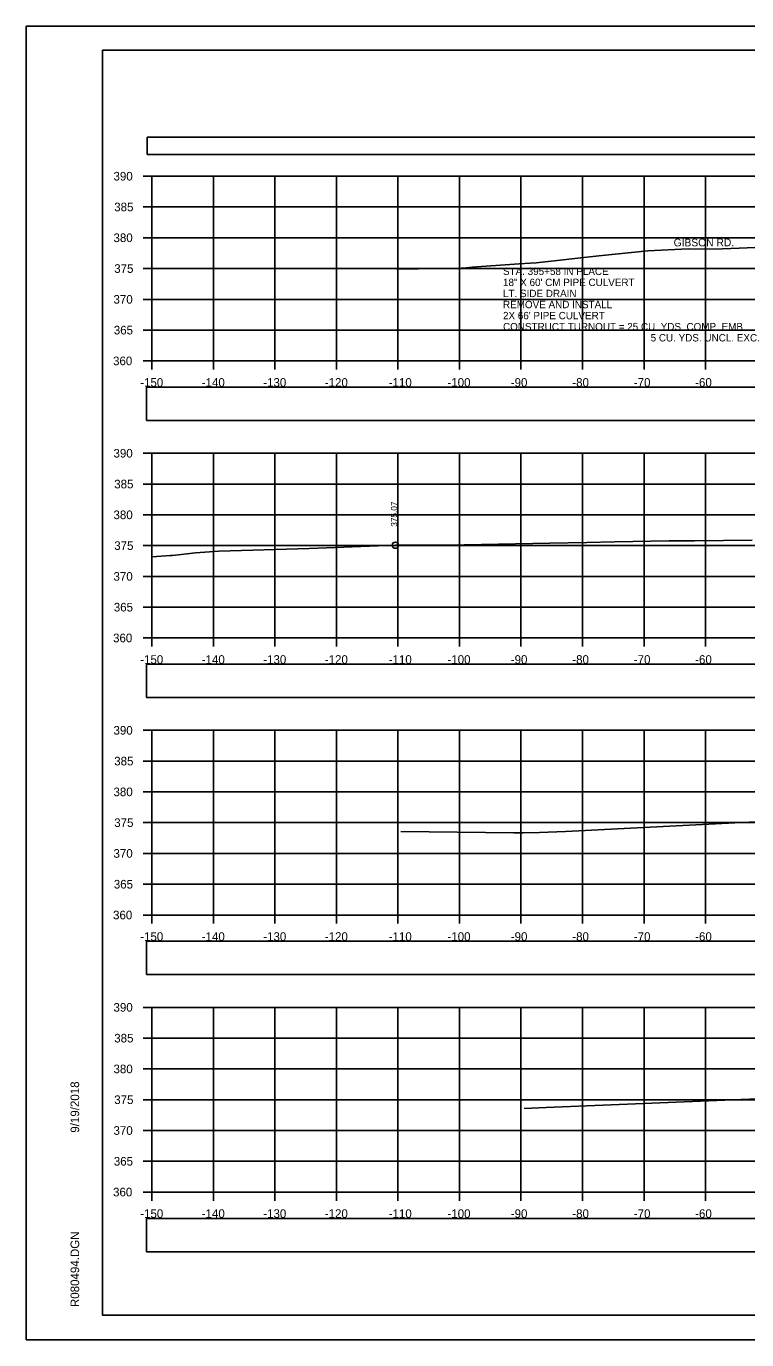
# Model space of a CAD drawing. Extents: x 1376273 to 1384221, y 378927 to 384592.
# Drawn here: x 1382720.8 to 1382837.9, y 380111.8 to 380325.2 of the extents above; entities that cross this region are included whole.
import ezdxf

# ---------------------------------------------------------------- set-up
doc = ezdxf.new("R2010")
doc.units = 0
for name, color, linetype in [('R_Axis', 7, 'Continuous'), ('R_Axis Annot', 7, 'Continuous'), ('R_Border', 7, 'Continuous'), ('R_Drive', 7, 'Continuous'), ('R_Exist Surface', 7, 'Continuous'), ('R_Grid', 7, 'Continuous'), ('R_No Plot', 7, 'Continuous'), ('R_Xsect Elev', 7, 'Continuous')]:
    doc.layers.add(name, color=color, linetype=linetype)

msp = doc.modelspace()

# ---------------------------------------------------------------- linework, layer by layer
at = {"layer": 'R_Axis'}
for p, q in [((1382739.82, 380300.82), (1382741.22, 380300.82)), ((1382741.22, 380270.82), (1382741.22, 380300.82)), ((1382739.82, 380295.82), (1382741.22, 380295.82)), ((1382739.82, 380290.82), (1382741.22, 380290.82)), ((1382739.82, 380285.82), (1382741.22, 380285.82)), ((1382739.82, 380280.82), (1382741.22, 380280.82)), ((1382739.82, 380275.82), (1382741.22, 380275.82)), ((1382739.82, 380270.82), (1382741.22, 380270.82)), ((1382741.22, 380270.82), (1383041.22, 380270.82)), ((1382741.22, 380269.42), (1382741.22, 380270.82)), ((1382751.22, 380269.42), (1382751.22, 380270.82)), ((1382761.22, 380269.42), (1382761.22, 380270.82)), ((1382771.22, 380269.42), (1382771.22, 380270.82)), ((1382781.22, 380269.42), (1382781.22, 380270.82)), ((1382791.22, 380269.42), (1382791.22, 380270.82)), ((1382801.22, 380269.42), (1382801.22, 380270.82)), ((1382811.22, 380269.42), (1382811.22, 380270.82)), ((1382821.22, 380269.42), (1382821.22, 380270.82)), ((1382831.22, 380269.42), (1382831.22, 380270.82)), ((1382739.82, 380255.82), (1382741.22, 380255.82)), ((1382741.22, 380225.82), (1382741.22, 380255.82)), ((1382739.82, 380250.82), (1382741.22, 380250.82)), ((1382739.82, 380245.82), (1382741.22, 380245.82)), ((1382739.82, 380240.82), (1382741.22, 380240.82)), ((1382739.82, 380235.82), (1382741.22, 380235.82)), ((1382739.82, 380230.82), (1382741.22, 380230.82)), ((1382739.82, 380225.82), (1382741.22, 380225.82)), ((1382741.22, 380225.82), (1383041.22, 380225.82)), ((1382741.22, 380224.42), (1382741.22, 380225.82)), ((1382751.22, 380224.42), (1382751.22, 380225.82)), ((1382761.22, 380224.42), (1382761.22, 380225.82)), ((1382771.22, 380224.42), (1382771.22, 380225.82)), ((1382781.22, 380224.42), (1382781.22, 380225.82)), ((1382791.22, 380224.42), (1382791.22, 380225.82)), ((1382801.22, 380224.42), (1382801.22, 380225.82)), ((1382811.22, 380224.42), (1382811.22, 380225.82)), ((1382821.22, 380224.42), (1382821.22, 380225.82)), ((1382831.22, 380224.42), (1382831.22, 380225.82)), ((1382739.82, 380210.82), (1382741.22, 380210.82)), ((1382741.22, 380180.82), (1382741.22, 380210.82)), ((1382739.82, 380205.82), (1382741.22, 380205.82)), ((1382739.82, 380200.82), (1382741.22, 380200.82)), ((1382739.82, 380195.82), (1382741.22, 380195.82)), ((1382739.82, 380190.82), (1382741.22, 380190.82)), ((1382739.82, 380185.82), (1382741.22, 380185.82)), ((1382739.82, 380180.82), (1382741.22, 380180.82)), ((1382741.22, 380180.82), (1383041.22, 380180.82)), ((1382741.22, 380179.42), (1382741.22, 380180.82)), ((1382751.22, 380179.42), (1382751.22, 380180.82)), ((1382761.22, 380179.42), (1382761.22, 380180.82)), ((1382771.22, 380179.42), (1382771.22, 380180.82)), ((1382781.22, 380179.42), (1382781.22, 380180.82)), ((1382791.22, 380179.42), (1382791.22, 380180.82)), ((1382801.22, 380179.42), (1382801.22, 380180.82)), ((1382811.22, 380179.42), (1382811.22, 380180.82)), ((1382821.22, 380179.42), (1382821.22, 380180.82)), ((1382831.22, 380179.42), (1382831.22, 380180.82)), ((1382739.82, 380165.82), (1382741.22, 380165.82)), ((1382741.22, 380135.82), (1382741.22, 380165.82)), ((1382739.82, 380160.82), (1382741.22, 380160.82)), ((1382739.82, 380155.82), (1382741.22, 380155.82)), ((1382739.82, 380150.82), (1382741.22, 380150.82)), ((1382739.82, 380145.82), (1382741.22, 380145.82)), ((1382739.82, 380140.82), (1382741.22, 380140.82)), ((1382739.82, 380135.82), (1382741.22, 380135.82)), ((1382741.22, 380135.82), (1383041.22, 380135.82)), ((1382741.22, 380134.42), (1382741.22, 380135.82)), ((1382751.22, 380134.42), (1382751.22, 380135.82)), ((1382761.22, 380134.42), (1382761.22, 380135.82)), ((1382771.22, 380134.42), (1382771.22, 380135.82)), ((1382781.22, 380134.42), (1382781.22, 380135.82)), ((1382791.22, 380134.42), (1382791.22, 380135.82)), ((1382801.22, 380134.42), (1382801.22, 380135.82)), ((1382811.22, 380134.42), (1382811.22, 380135.82)), ((1382821.22, 380134.42), (1382821.22, 380135.82)), ((1382831.22, 380134.42), (1382831.22, 380135.82))]:
    msp.add_line(p, q, dxfattribs=at)
at = {"layer": 'R_Axis Annot'}
for points in [[(1382740.47, 380304.32), (1383042.27, 380304.32), (1383042.27, 380307.14), (1382740.47, 380307.14)], [(1382740.37, 380261.14), (1383042.06, 380261.14), (1383042.06, 380266.55), (1382740.37, 380266.55)], [(1382740.37, 380216.13), (1383042.06, 380216.13), (1383042.06, 380221.54), (1382740.37, 380221.54)], [(1382740.37, 380171.16), (1383042.06, 380171.16), (1383042.06, 380176.57), (1382740.37, 380176.57)], [(1382740.37, 380126.13), (1383042.06, 380126.13), (1383042.06, 380131.55), (1382740.37, 380131.55)]]:
    msp.add_lwpolyline(points, close=True, dxfattribs=at)
at = {"layer": 'R_Border'}
for p, q in [((1382733.22, 380321.28), (1383049.4, 380321.28)), ((1382733.22, 380115.82), (1382733.22, 380321.28)), ((1382733.22, 380115.82), (1382733.22, 380115.82)), ((1383049.4, 380115.82), (1382733.22, 380115.82))]:
    msp.add_line(p, q, dxfattribs=at)
at = {"layer": 'R_Exist Surface'}
for points in [[(1382781.03, 380285.73), (1382791.49, 380285.9), (1382791.82, 380285.9), (1382793.3, 380286.03), (1382800.92, 380286.57), (1382802.72, 380286.68), (1382803.68, 380286.76), (1382813.86, 380287.86), (1382821.84, 380288.68), (1382828.41, 380289.05), (1382832.64, 380288.98), (1382842.03, 380289.34)], [(1382741.22, 380238.98), (1382744.25, 380239.19), (1382744.59, 380239.24), (1382748.3, 380239.62), (1382752.13, 380239.94), (1382766.82, 380240.37), (1382780.8, 380240.89), (1382789.22, 380240.91), (1382805.91, 380241.24), (1382811.94, 380241.35), (1382816.4, 380241.46), (1382825.28, 380241.59), (1382829.44, 380241.59), (1382838.81, 380241.68)], [(1382781.7, 380194.37), (1382800.06, 380194.19), (1382801.6, 380194.19), (1382804.23, 380194.24), (1382808.44, 380194.36), (1382837.08, 380195.83), (1382843.23, 380196.1)], [(1382801.72, 380149.4), (1382805.34, 380149.56), (1382837, 380150.87), (1382846.31, 380151.21)]]:
    msp.add_lwpolyline(points, dxfattribs=at)
at = {"layer": 'R_Grid'}
for p, q in [((1382741.22, 380300.82), (1383041.22, 380300.82)), ((1382741.22, 380270.82), (1382741.22, 380300.82)), ((1382751.22, 380270.82), (1382751.22, 380300.82)), ((1382761.22, 380270.82), (1382761.22, 380300.82)), ((1382771.22, 380270.82), (1382771.22, 380300.82)), ((1382781.22, 380270.82), (1382781.22, 380300.82)), ((1382791.22, 380270.82), (1382791.22, 380300.82)), ((1382801.22, 380270.82), (1382801.22, 380300.82)), ((1382811.22, 380270.82), (1382811.22, 380300.82)), ((1382821.22, 380270.82), (1382821.22, 380300.82)), ((1382831.22, 380270.82), (1382831.22, 380300.82)), ((1382741.22, 380295.82), (1383041.22, 380295.82)), ((1382741.22, 380290.82), (1383041.22, 380290.82)), ((1382741.22, 380285.82), (1383041.22, 380285.82)), ((1382741.22, 380280.82), (1383041.22, 380280.82)), ((1382741.22, 380275.82), (1383041.22, 380275.82)), ((1382741.22, 380270.82), (1383041.22, 380270.82)), ((1382741.22, 380255.82), (1383041.22, 380255.82)), ((1382741.22, 380225.82), (1382741.22, 380255.82)), ((1382751.22, 380225.82), (1382751.22, 380255.82)), ((1382761.22, 380225.82), (1382761.22, 380255.82)), ((1382771.22, 380225.82), (1382771.22, 380255.82)), ((1382781.22, 380225.82), (1382781.22, 380255.82)), ((1382791.22, 380225.82), (1382791.22, 380255.82)), ((1382801.22, 380225.82), (1382801.22, 380255.82)), ((1382811.22, 380225.82), (1382811.22, 380255.82)), ((1382821.22, 380225.82), (1382821.22, 380255.82)), ((1382831.22, 380225.82), (1382831.22, 380255.82)), ((1382741.22, 380250.82), (1383041.22, 380250.82)), ((1382741.22, 380245.82), (1383041.22, 380245.82)), ((1382741.22, 380240.82), (1383041.22, 380240.82)), ((1382741.22, 380235.82), (1383041.22, 380235.82)), ((1382741.22, 380230.82), (1383041.22, 380230.82)), ((1382741.22, 380225.82), (1383041.22, 380225.82)), ((1382741.22, 380210.82), (1383041.22, 380210.82)), ((1382741.22, 380180.82), (1382741.22, 380210.82)), ((1382751.22, 380180.82), (1382751.22, 380210.82)), ((1382761.22, 380180.82), (1382761.22, 380210.82)), ((1382771.22, 380180.82), (1382771.22, 380210.82)), ((1382781.22, 380180.82), (1382781.22, 380210.82)), ((1382791.22, 380180.82), (1382791.22, 380210.82)), ((1382801.22, 380180.82), (1382801.22, 380210.82)), ((1382811.22, 380180.82), (1382811.22, 380210.82)), ((1382821.22, 380180.82), (1382821.22, 380210.82)), ((1382831.22, 380180.82), (1382831.22, 380210.82)), ((1382741.22, 380205.82), (1383041.22, 380205.82)), ((1382741.22, 380200.82), (1383041.22, 380200.82)), ((1382741.22, 380195.82), (1383041.22, 380195.82)), ((1382741.22, 380190.82), (1383041.22, 380190.82)), ((1382741.22, 380185.82), (1383041.22, 380185.82)), ((1382741.22, 380180.82), (1383041.22, 380180.82)), ((1382741.22, 380165.82), (1383041.22, 380165.82)), ((1382741.22, 380135.82), (1382741.22, 380165.82)), ((1382751.22, 380135.82), (1382751.22, 380165.82)), ((1382761.22, 380135.82), (1382761.22, 380165.82)), ((1382771.22, 380135.82), (1382771.22, 380165.82)), ((1382781.22, 380135.82), (1382781.22, 380165.82)), ((1382791.22, 380135.82), (1382791.22, 380165.82)), ((1382801.22, 380135.82), (1382801.22, 380165.82)), ((1382811.22, 380135.82), (1382811.22, 380165.82)), ((1382821.22, 380135.82), (1382821.22, 380165.82)), ((1382831.22, 380135.82), (1382831.22, 380165.82)), ((1382741.22, 380160.82), (1383041.22, 380160.82)), ((1382741.22, 380155.82), (1383041.22, 380155.82)), ((1382741.22, 380150.82), (1383041.22, 380150.82)), ((1382741.22, 380145.82), (1383041.22, 380145.82)), ((1382741.22, 380140.82), (1383041.22, 380140.82)), ((1382741.22, 380135.82), (1383041.22, 380135.82))]:
    msp.add_line(p, q, dxfattribs=at)
at = {"layer": 'R_No Plot'}
for p, q in [((1382720.82, 380325.17), (1383054.15, 380325.17)), ((1382720.82, 380111.84), (1383054.15, 380111.84))]:
    msp.add_line(p, q, dxfattribs=at)
for points in [[(1382720.81, 380325.17), (1383054.15, 380325.17), (1383054.15, 380111.84), (1382720.81, 380111.84)], [(1382967.14, 380321.28), (1382967.14, 380311.4), (1383002.87, 380311.4), (1383002.87, 380308.48), (1383026.07, 380308.48), (1383026.07, 380284.15), (1383049.4, 380284.15), (1383049.4, 380115.82), (1382733.22, 380115.82), (1382733.22, 380321.28)]]:
    msp.add_lwpolyline(points, close=True, dxfattribs=at)
msp.add_circle((1382780.8, 380240.89), 0.5, dxfattribs=at)

# ---------------------------------------------------------------- texts
at = {"layer": 'R_Axis Annot'}
for s, p in [('390', (1382734.99, 380300.12)), ('385', (1382735.11, 380295.12)), ('380', (1382734.99, 380290.12)), ('375', (1382735.11, 380285.12)), ('370', (1382734.99, 380280.12)), ('365', (1382735.04, 380275.12)), ('360', (1382734.92, 380270.12)), ('-150', (1382739.33, 380266.62)), ('-140', (1382749.33, 380266.62)), ('-130', (1382759.33, 380266.62)), ('-120', (1382769.33, 380266.62)), ('-110', (1382779.72, 380266.62)), ('-100', (1382789.27, 380266.62)), ('-90', (1382799.56, 380266.62)), ('-80', (1382809.56, 380266.62)), ('-70', (1382819.56, 380266.62)), ('-60', (1382829.53, 380266.62)), ('390', (1382734.99, 380255.12)), ('385', (1382735.11, 380250.12)), ('380', (1382734.99, 380245.12)), ('375', (1382735.11, 380240.12)), ('370', (1382734.99, 380235.12)), ('365', (1382735.04, 380230.12)), ('360', (1382734.92, 380225.12)), ('-150', (1382739.33, 380221.62)), ('-140', (1382749.33, 380221.62)), ('-130', (1382759.33, 380221.62)), ('-120', (1382769.33, 380221.62)), ('-110', (1382779.72, 380221.62)), ('-100', (1382789.27, 380221.62)), ('-90', (1382799.56, 380221.62)), ('-80', (1382809.56, 380221.62)), ('-70', (1382819.56, 380221.62)), ('-60', (1382829.53, 380221.62)), ('390', (1382734.99, 380210.12)), ('385', (1382735.11, 380205.12)), ('380', (1382734.99, 380200.12)), ('375', (1382735.11, 380195.12)), ('370', (1382734.99, 380190.12)), ('365', (1382735.04, 380185.12)), ('360', (1382734.92, 380180.12)), ('-150', (1382739.33, 380176.62)), ('-140', (1382749.33, 380176.62)), ('-130', (1382759.33, 380176.62)), ('-120', (1382769.33, 380176.62)), ('-110', (1382779.72, 380176.62)), ('-100', (1382789.27, 380176.62)), ('-90', (1382799.56, 380176.62)), ('-80', (1382809.56, 380176.62)), ('-70', (1382819.56, 380176.62)), ('-60', (1382829.53, 380176.62)), ('390', (1382734.99, 380165.12)), ('385', (1382735.11, 380160.12)), ('380', (1382734.99, 380155.12)), ('375', (1382735.11, 380150.12)), ('370', (1382734.99, 380145.12)), ('365', (1382735.04, 380140.12)), ('360', (1382734.92, 380135.12)), ('-150', (1382739.33, 380131.62)), ('-140', (1382749.33, 380131.62)), ('-130', (1382759.33, 380131.62)), ('-120', (1382769.33, 380131.62)), ('-110', (1382779.72, 380131.62)), ('-100', (1382789.27, 380131.62)), ('-90', (1382799.56, 380131.62)), ('-80', (1382809.56, 380131.62)), ('-70', (1382819.56, 380131.62)), ('-60', (1382829.53, 380131.62))]:
    msp.add_text(s, height=1.4, dxfattribs=at).set_placement(p)
at = {"layer": 'R_Border'}
for s, p in [('9/19/2018', (1382729.41, 380145.46)), ('R080494.DGN', (1382729.41, 380117.14))]:
    msp.add_text(s, height=1.4, rotation=90, dxfattribs=at).set_placement(p)
at = {"layer": 'R_Drive'}
msp.add_text('GIBSON RD.', height=1.25, rotation=0.0848, dxfattribs=at).set_placement((1382826.03, 380289.42))
for s, p in [('STA. 395+58 IN PLACE', (1382798.3, 380284.78)), ('18" X 60\' CM PIPE CULVERT', (1382798.3, 380282.98)), ('LT. SIDE DRAIN', (1382798.3, 380281.18)), ("2X 66' PIPE CULVERT", (1382798.3, 380277.58)), ('REMOVE AND INSTALL', (1382798.3, 380279.38)), ('CONSTRUCT TURNOUT = 25 CU. YDS. COMP. EMB.', (1382798.3, 380275.78)), ('5 CU. YDS. UNCL. EXC.', (1382822.3, 380273.98))]:
    msp.add_text(s, height=1.2, dxfattribs=at).set_placement(p)
at = {"layer": 'R_Xsect Elev'}
msp.add_text('375.07', height=1, rotation=90, dxfattribs=at).set_placement((1382781.1, 380243.89))

doc.saveas('drawing.dxf')
